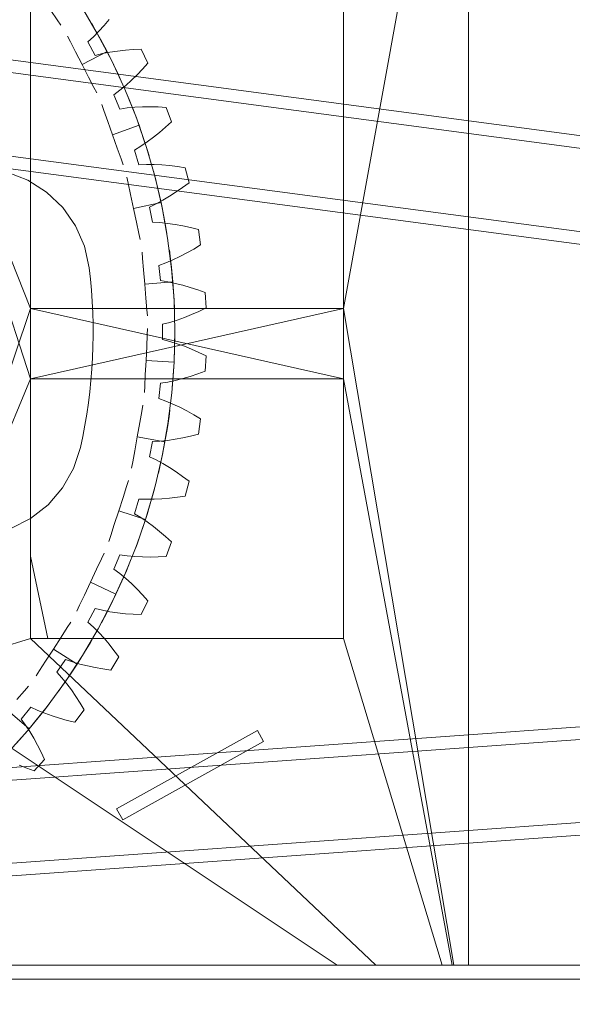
# Model space of a CAD drawing. Header units: millimetres. Extents: x -2233 to 61924, y -68080 to 6847.
# Tile 826 of 1056: x 25543 to 25896, y 1295 to 1925. Entities that reach past the tile are written whole.
import ezdxf

# ---------------------------------------------------------------- set-up
doc = ezdxf.new("R2010")
doc.units = ezdxf.units.MM
for name, color, linetype, lineweight in [('COTAS_P', 1, 'Continuous', 0), ('lateral_briquetadora', 7, 'Continuous', 0), ('lateral_C05', 7, 'Continuous', 0)]:
    doc.layers.add(name, color=color, linetype=linetype, lineweight=lineweight)
doc.dimstyles.new('R19_100', dxfattribs={"dimtxt": 250, "dimasz": 150, "dimexe": 150, "dimexo": 80, "dimgap": 100, "dimtad": 1, "dimtih": 1, "dimtoh": 1, "dimdsep": 46, "dimcen": 0.09, "dimadec": 0, "dimazin": 0, "dimtfac": 1, "dimtdec": 4, "dimtofl": 0, "dimtmove": 0, "dimatfit": 3, "dimfxl": 1, "dimtolj": 1, "dimtzin": 0, "dimarcsym": 0})

# ---------------------------------------------------------------- blocks, each defined once
blk = doc.blocks.new('DIM_R28_7')
at = {"layer": 'COTAS_P'}
for p, q in [((24250.07, 2141), (24400.07, 2186)), ((26750.07, 2141), (26600.07, 2186)), ((24250.07, 1241), (24250.07, 2141)), ((24250.07, 2141), (26750.07, 2141)), ((24250.07, 2141), (24400.07, 2096)), ((26750.07, 2141), (26600.07, 2096)), ((26750.07, 1241), (26750.07, 2141))]:
    blk.add_line(p, q, dxfattribs=at)
blk.add_text('2500 P', height=250, dxfattribs=at).set_placement((25500.07, 2241))

msp = doc.modelspace()

# ---------------------------------------------------------------- linework, layer by layer
at = {"layer": 'lateral_briquetadora'}
for p, q in [((25750.067, 1740), (25830.067, 2180)), ((25830.067, 1320), (25830.067, 2180)), ((26245.072, 1804.947), (24498.76, 2036.782)), ((26244.019, 1797.017), (24497.707, 2028.852)), ((26237.044, 1744.478), (24490.733, 1976.313)), ((26235.991, 1736.548), (24489.68, 1968.382)), ((25470.067, 1940), (25550.067, 1740)), ((25470.067, 1940), (25550.067, 1695)), ((25550.067, 1940), (25550.067, 1740)), ((25750.067, 1940), (25750.067, 1740)), ((25562.987, 1930.494), (25567.145, 1924.485)), ((25582.619, 1933.013), (25592.728, 1915.903)), ((25567.145, 1924.485), (25569.453, 1921.151)), ((25591.173, 1918.668), (25589.15, 1922.188)), ((25597.017, 1920.903), (25593.694, 1917.249)), ((25600.239, 1924.725), (25597.017, 1920.903)), ((25575.467, 1910.601), (25573.614, 1914.208)), ((25593.694, 1917.249), (25590.261, 1913.78)), ((25594.723, 1912.278), (25591.173, 1918.668)), ((25592.728, 1915.903), (25601.957, 1898.302)), ((25578.806, 1904.101), (25575.467, 1910.601)), ((25590.261, 1913.78), (25586.707, 1910.521)), ((25586.707, 1910.521), (25591.35, 1901.835)), ((25598.98, 1904.221), (25594.723, 1912.278)), ((25582.969, 1895.996), (25578.806, 1904.101)), ((25582.969, 1895.996), (25598.98, 1904.221)), ((25591.35, 1901.835), (25596.034, 1902.98)), ((25596.034, 1902.98), (25600.826, 1903.907)), ((25598.98, 1904.221), (25603.05, 1896.066)), ((25600.826, 1903.907), (25605.71, 1904.64)), ((25605.71, 1904.64), (25610.677, 1905.196)), ((25610.677, 1905.196), (25615.719, 1905.583)), ((25615.719, 1905.583), (25620.828, 1905.811)), ((25620.828, 1905.811), (25625.045, 1896.897)), ((25582.969, 1895.996), (25587.132, 1887.891)), ((25601.957, 1898.302), (25610.283, 1880.257)), ((25603.05, 1896.066), (25606.176, 1889.459)), ((25625.045, 1896.897), (25621.627, 1893.091)), ((25606.176, 1889.459), (25607.859, 1885.765)), ((25618.129, 1889.44), (25614.549, 1885.953)), ((25621.627, 1893.091), (25618.129, 1889.44)), ((25587.132, 1887.891), (25590.471, 1881.392)), ((25614.549, 1885.953), (25610.883, 1882.642)), ((25590.471, 1881.392), (25592.323, 1877.785)), ((25607.127, 1879.526), (25603.27, 1876.632)), ((25603.27, 1876.632), (25607.039, 1867.532)), ((25610.883, 1882.642), (25607.127, 1879.526)), ((25610.283, 1880.257), (25617.685, 1861.813)), ((25596.909, 1866.54), (25595.543, 1870.358)), ((25613.533, 1872.488), (25611.987, 1876.241)), ((25616.219, 1865.689), (25613.533, 1872.488)), ((25599.371, 1859.66), (25596.909, 1866.54)), ((25607.039, 1867.532), (25611.813, 1868.213)), ((25611.813, 1868.213), (25616.673, 1868.665)), ((25619.388, 1857.145), (25616.219, 1865.689)), ((25616.673, 1868.665), (25621.606, 1868.916)), ((25621.606, 1868.916), (25626.603, 1868.982)), ((25626.603, 1868.982), (25631.658, 1868.874)), ((25631.658, 1868.874), (25636.766, 1868.6)), ((25636.766, 1868.6), (25640.088, 1859.315)), ((25602.44, 1851.081), (25599.371, 1859.66)), ((25617.685, 1861.813), (25624.142, 1843.018)), ((25640.088, 1859.315), (25636.313, 1855.863)), ((25602.44, 1851.081), (25619.388, 1857.145)), ((25619.388, 1857.145), (25622.358, 1848.53)), ((25632.475, 1852.572), (25628.57, 1849.453)), ((25636.313, 1855.863), (25632.475, 1852.572)), ((25602.44, 1851.081), (25605.51, 1842.502)), ((25624.597, 1846.517), (25620.554, 1843.784)), ((25622.358, 1848.53), (25624.596, 1841.571)), ((25628.57, 1849.453), (25624.597, 1846.517)), ((25605.51, 1842.502), (25607.972, 1835.622)), ((25620.554, 1843.784), (25616.432, 1841.282)), ((25616.432, 1841.282), (25619.291, 1831.857)), ((25624.142, 1843.018), (25629.64, 1823.92)), ((25624.596, 1841.571), (25625.782, 1837.688)), ((25607.972, 1835.622), (25609.338, 1831.804)), ((25535.077, 1827.104), (25548.328, 1821.965)), ((25619.291, 1831.857), (25624.108, 1832.066)), ((25624.108, 1832.066), (25628.989, 1832.04)), ((25629.675, 1823.784), (25628.632, 1827.708)), ((25628.989, 1832.04), (25633.923, 1831.806)), ((25633.923, 1831.806), (25638.903, 1831.382)), ((25638.903, 1831.382), (25643.923, 1830.778)), ((25643.923, 1830.778), (25648.979, 1830.005)), ((25648.979, 1830.005), (25651.375, 1820.439)), ((25548.328, 1821.965), (25560.322, 1814.34)), ((25612.417, 1820.057), (25611.56, 1824.021)), ((25613.959, 1812.915), (25612.417, 1820.057)), ((25629.64, 1823.92), (25634.163, 1804.568)), ((25631.45, 1816.693), (25629.675, 1823.784)), ((25651.375, 1820.439), (25647.28, 1817.374)), ((25560.322, 1814.34), (25570.598, 1804.521)), ((25633.477, 1807.809), (25631.45, 1816.693)), ((25643.137, 1814.475), (25638.946, 1811.754)), ((25647.28, 1817.374), (25643.137, 1814.475)), ((25615.883, 1804.008), (25613.959, 1812.915)), ((25615.883, 1804.008), (25633.477, 1807.809)), ((25634.705, 1809.222), (25630.412, 1806.898)), ((25633.477, 1807.809), (25635.297, 1798.879)), ((25638.946, 1811.754), (25634.705, 1809.222)), ((25570.598, 1804.521), (25578.76, 1792.887)), ((25615.883, 1804.008), (25617.806, 1795.102)), ((25630.412, 1806.898), (25626.065, 1804.812)), ((25626.065, 1804.812), (25627.987, 1795.152)), ((25634.163, 1804.568), (25637.7, 1785.011)), ((25617.806, 1795.102), (25619.349, 1787.96)), ((25627.987, 1795.152), (25632.802, 1794.888)), ((25632.802, 1794.888), (25637.656, 1794.384)), ((25635.297, 1798.879), (25636.607, 1791.688)), ((25578.76, 1792.887), (25584.496, 1779.883)), ((25636.607, 1791.688), (25637.276, 1787.684)), ((25637.656, 1794.384), (25642.543, 1793.667)), ((25642.543, 1793.667), (25647.457, 1792.757)), ((25647.457, 1792.757), (25652.394, 1791.664)), ((25652.394, 1791.664), (25657.35, 1790.399)), ((25657.35, 1790.399), (25658.797, 1780.645)), ((25619.349, 1787.96), (25620.205, 1783.996)), ((25637.7, 1785.011), (25640.242, 1765.301)), ((25584.496, 1779.883), (25587.585, 1766.01)), ((25621.724, 1771.948), (25621.393, 1775.989)), ((25639.321, 1773.39), (25638.8, 1777.416)), ((25654.422, 1777.995), (25650.015, 1775.517)), ((25658.797, 1780.645), (25654.422, 1777.995)), ((25622.321, 1764.665), (25621.724, 1771.948)), ((25641.108, 1771.115), (25636.608, 1769.223)), ((25640.155, 1766.128), (25639.321, 1773.39)), ((25645.576, 1773.219), (25641.108, 1771.115)), ((25650.015, 1775.517), (25645.576, 1773.219)), ((25587.585, 1766.01), (25588.38, 1758.829)), ((25623.066, 1755.584), (25622.321, 1764.665)), ((25636.608, 1769.223), (25632.078, 1767.573)), ((25632.078, 1767.573), (25633.043, 1757.771)), ((25641.006, 1757.055), (25640.155, 1766.128)), ((25640.242, 1765.301), (25641.782, 1745.487)), ((25588.38, 1758.829), (25589.023, 1751.633)), ((25623.066, 1755.584), (25641.006, 1757.055)), ((25633.043, 1757.771), (25637.809, 1757.037)), ((25637.809, 1757.037), (25642.591, 1756.059)), ((25641.006, 1757.055), (25641.645, 1747.964)), ((25589.023, 1751.633), (25589.512, 1744.425)), ((25623.066, 1755.584), (25623.81, 1746.503)), ((25642.591, 1756.059), (25647.384, 1754.867)), ((25647.384, 1754.867), (25652.185, 1753.48)), ((25652.185, 1753.48), (25656.991, 1751.909)), ((25656.991, 1751.909), (25661.799, 1750.164)), ((25589.512, 1744.425), (25589.848, 1737.208)), ((25623.81, 1746.503), (25624.407, 1739.221)), ((25641.645, 1747.964), (25642.005, 1740.664)), ((25641.782, 1745.487), (25642.317, 1725.621)), ((25661.799, 1750.164), (25662.283, 1740.314)), ((25470.067, 1504), (25550.067, 1740)), ((25550.067, 1740), (25550.067, 1695)), ((25750.067, 1695), (25550.067, 1740)), ((25750.067, 1740), (25550.067, 1740)), ((25750.067, 1740), (25550.067, 1695)), ((25624.407, 1739.221), (25624.739, 1735.179)), ((25642.005, 1740.664), (25642.146, 1736.607)), ((25657.669, 1738.107), (25653.04, 1736.072)), ((25662.283, 1740.314), (25657.669, 1738.107)), ((25750.067, 1740), (25750.067, 1695)), ((25820.656, 1320), (25750.067, 1740)), ((25589.848, 1737.208), (25590.031, 1729.985)), ((25643.745, 1732.564), (25639.082, 1731.123)), ((25648.398, 1734.22), (25643.745, 1732.564)), ((25653.04, 1736.072), (25648.398, 1734.22)), ((25590.031, 1729.985), (25590.06, 1722.76)), ((25624.672, 1723.035), (25624.871, 1727.085)), ((25639.082, 1731.123), (25634.411, 1729.925)), ((25634.411, 1729.925), (25634.411, 1720.075)), ((25642.317, 1725.621), (25641.845, 1705.753)), ((25642.307, 1722.168), (25642.316, 1726.228)), ((25590.06, 1722.76), (25589.936, 1715.537)), ((25624.314, 1715.737), (25624.672, 1723.035)), ((25634.411, 1720.075), (25639.082, 1718.877)), ((25642.186, 1714.86), (25642.307, 1722.168)), ((25589.936, 1715.537), (25589.658, 1708.317)), ((25623.867, 1706.636), (25624.314, 1715.737)), ((25639.082, 1718.877), (25643.745, 1717.436)), ((25641.845, 1705.753), (25642.186, 1714.86)), ((25643.745, 1717.436), (25648.398, 1715.78)), ((25648.398, 1715.78), (25653.04, 1713.928)), ((25653.04, 1713.928), (25657.669, 1711.893)), ((25589.658, 1708.317), (25589.227, 1701.105)), ((25623.867, 1706.636), (25623.42, 1697.536)), ((25623.867, 1706.636), (25641.845, 1705.753)), ((25657.669, 1711.893), (25662.283, 1709.686)), ((25662.283, 1709.686), (25661.799, 1699.836)), ((25589.227, 1701.105), (25588.642, 1693.904)), ((25641.845, 1705.753), (25640.367, 1685.935)), ((25641.845, 1705.753), (25641.292, 1696.657)), ((25550.067, 1695), (25470.067, 1504)), ((25550.067, 1695), (25550.067, 1581.667)), ((25550.067, 1529), (25550.067, 1695)), ((25550.067, 1695), (25750.067, 1695)), ((25588.642, 1693.904), (25587.905, 1686.717)), ((25623.42, 1697.536), (25623.061, 1690.238)), ((25642.591, 1693.941), (25637.809, 1692.963)), ((25641.292, 1696.657), (25640.696, 1689.371)), ((25647.384, 1695.133), (25642.591, 1693.941)), ((25652.185, 1696.52), (25647.384, 1695.133)), ((25656.991, 1698.091), (25652.185, 1696.52)), ((25661.799, 1699.836), (25656.991, 1698.091)), ((25750.067, 1695), (25750.067, 1529)), ((25819.673, 1320), (25750.067, 1695)), ((25623.061, 1690.238), (25622.862, 1686.188)), ((25633.043, 1692.229), (25632.078, 1682.427)), ((25637.809, 1692.963), (25633.043, 1692.229)), ((25640.696, 1689.371), (25640.306, 1685.331)), ((25587.905, 1686.717), (25587.016, 1679.547)), ((25632.078, 1682.427), (25636.608, 1680.777)), ((25640.367, 1685.935), (25637.888, 1666.216)), ((25587.016, 1679.547), (25585.974, 1672.397)), ((25621.211, 1674.156), (25621.937, 1678.146)), ((25636.608, 1680.777), (25641.108, 1678.885)), ((25638.582, 1670.995), (25639.12, 1675.019)), ((25641.108, 1678.885), (25645.576, 1676.781)), ((25645.576, 1676.781), (25650.015, 1674.483)), ((25585.974, 1672.397), (25584.78, 1665.272)), ((25619.903, 1666.967), (25621.211, 1674.156)), ((25637.508, 1663.765), (25638.582, 1670.995)), ((25650.015, 1674.483), (25654.422, 1672.005)), ((25654.422, 1672.005), (25658.797, 1669.355)), ((25658.797, 1669.355), (25657.35, 1659.601)), ((25584.78, 1665.272), (25583.435, 1658.173)), ((25618.272, 1658.003), (25619.903, 1666.967)), ((25637.888, 1666.216), (25634.413, 1646.649)), ((25635.981, 1654.781), (25637.508, 1663.765)), ((25583.435, 1658.173), (25581.94, 1651.105)), ((25618.272, 1658.003), (25616.641, 1649.039)), ((25618.272, 1658.003), (25635.981, 1654.781)), ((25642.543, 1656.333), (25637.656, 1655.616)), ((25647.457, 1657.243), (25642.543, 1656.333)), ((25652.394, 1658.336), (25647.457, 1657.243)), ((25657.35, 1659.601), (25652.394, 1658.336)), ((25581.94, 1651.105), (25577.506, 1637.602)), ((25627.987, 1654.848), (25626.065, 1645.188)), ((25632.802, 1655.112), (25627.987, 1654.848)), ((25637.656, 1655.616), (25632.802, 1655.112)), ((25635.981, 1654.781), (25634.246, 1645.834)), ((25616.641, 1649.039), (25615.333, 1641.85)), ((25626.065, 1645.188), (25630.412, 1643.102)), ((25634.413, 1646.649), (25629.951, 1627.283)), ((25634.246, 1645.834), (25632.704, 1638.689)), ((25577.506, 1637.602), (25570.523, 1625.223)), ((25615.333, 1641.85), (25614.607, 1637.86)), ((25630.412, 1643.102), (25634.705, 1640.778)), ((25632.704, 1638.689), (25631.79, 1634.734)), ((25634.705, 1640.778), (25638.946, 1638.246)), ((25638.946, 1638.246), (25643.137, 1635.525)), ((25643.137, 1635.525), (25647.28, 1632.626)), ((25647.28, 1632.626), (25651.375, 1629.561)), ((25570.523, 1625.223), (25561.26, 1614.444)), ((25609.164, 1619.191), (25611.399, 1626.147)), ((25611.399, 1626.147), (25612.64, 1630.008)), ((25629.951, 1627.283), (25624.514, 1608.168)), ((25628.209, 1620.746), (25629.268, 1624.665)), ((25651.375, 1629.561), (25648.979, 1619.995)), ((25606.377, 1610.516), (25609.164, 1619.191)), ((25626.201, 1613.717), (25628.209, 1620.746)), ((25638.903, 1618.618), (25633.923, 1618.194)), ((25643.923, 1619.222), (25638.903, 1618.618)), ((25648.979, 1619.995), (25643.923, 1619.222)), ((25561.26, 1614.444), (25550.071, 1605.68)), ((25619.291, 1618.143), (25616.432, 1608.718)), ((25624.108, 1617.934), (25619.291, 1618.143)), ((25623.514, 1605.01), (25626.201, 1613.717)), ((25628.989, 1617.96), (25624.108, 1617.934)), ((25633.923, 1618.194), (25628.989, 1617.96)), ((25550.071, 1605.68), (25537.388, 1599.267)), ((25606.377, 1610.516), (25603.59, 1601.841)), ((25606.377, 1610.516), (25623.514, 1605.01)), ((25616.432, 1608.718), (25620.554, 1606.216)), ((25624.514, 1608.168), (25618.116, 1589.352)), ((25620.554, 1606.216), (25624.597, 1603.483)), ((25603.59, 1601.841), (25601.354, 1594.884)), ((25623.514, 1605.01), (25620.626, 1596.366)), ((25624.597, 1603.483), (25628.57, 1600.547)), ((25628.57, 1600.547), (25632.475, 1597.428)), ((25601.354, 1594.884), (25600.114, 1591.024)), ((25620.626, 1596.366), (25618.164, 1589.483)), ((25632.475, 1597.428), (25636.313, 1594.137)), ((25636.313, 1594.137), (25640.088, 1590.685)), ((25618.116, 1589.352), (25610.773, 1570.885)), ((25618.164, 1589.483), (25616.742, 1585.681)), ((25640.088, 1590.685), (25636.766, 1581.4)), ((25550.067, 1581.667), (25550.067, 1529)), ((25561.091, 1529), (25550.067, 1581.667)), ((25595.405, 1579.83), (25597.139, 1583.495)), ((25607.039, 1582.468), (25603.27, 1573.368)), ((25611.813, 1581.787), (25607.039, 1582.468)), ((25616.673, 1581.335), (25611.813, 1581.787)), ((25621.606, 1581.084), (25616.673, 1581.335)), ((25626.603, 1581.018), (25621.606, 1581.084)), ((25631.658, 1581.126), (25626.603, 1581.018)), ((25636.766, 1581.4), (25631.658, 1581.126)), ((25592.281, 1573.224), (25595.405, 1579.83)), ((25611.366, 1572.28), (25612.927, 1576.028)), ((25588.385, 1564.988), (25592.281, 1573.224)), ((25610.773, 1570.885), (25602.504, 1552.813)), ((25603.27, 1573.368), (25607.127, 1570.474)), ((25607.127, 1570.474), (25610.883, 1567.358)), ((25608.458, 1565.574), (25611.366, 1572.28)), ((25588.385, 1564.988), (25584.49, 1556.751)), ((25588.385, 1564.988), (25604.657, 1557.292)), ((25604.657, 1557.292), (25608.458, 1565.574)), ((25610.883, 1567.358), (25614.549, 1564.047)), ((25614.549, 1564.047), (25618.129, 1560.56)), ((25584.49, 1556.751), (25581.366, 1550.145)), ((25604.657, 1557.292), (25600.666, 1549.099)), ((25618.129, 1560.56), (25621.627, 1556.909)), ((25621.627, 1556.909), (25625.045, 1553.103)), ((25581.366, 1550.145), (25579.632, 1546.48)), ((25602.504, 1552.813), (25593.331, 1535.184)), ((25600.666, 1549.099), (25597.327, 1542.596)), ((25625.045, 1553.103), (25620.828, 1544.189)), ((25591.35, 1548.165), (25586.707, 1539.479)), ((25596.034, 1547.02), (25591.35, 1548.165)), ((25600.826, 1546.093), (25596.034, 1547.02)), ((25605.71, 1545.36), (25600.826, 1546.093)), ((25610.677, 1544.804), (25605.71, 1545.36)), ((25615.719, 1544.417), (25610.677, 1544.804)), ((25620.828, 1544.189), (25615.719, 1544.417)), ((25573.502, 1535.996), (25575.7, 1539.404)), ((25586.707, 1539.479), (25590.261, 1536.22)), ((25597.327, 1542.596), (25595.42, 1539.012)), ((25569.543, 1529.855), (25573.502, 1535.996)), ((25593.331, 1535.184), (25583.276, 1518.041)), ((25590.261, 1536.22), (25593.694, 1532.751)), ((25593.694, 1532.751), (25597.017, 1529.097)), ((25550.067, 1529), (25470.067, 1504)), ((25561.091, 1529), (25550.067, 1529)), ((25550.067, 1529), (25750.067, 1529)), ((25550.067, 1529), (25770.898, 1320)), ((25750.067, 1529), (25561.091, 1529)), ((25564.605, 1522.197), (25569.543, 1529.855)), ((25584.582, 1520.159), (25588.341, 1526.428)), ((25588.341, 1526.428), (25590.378, 1529.94)), ((25597.017, 1529.097), (25600.239, 1525.275)), ((25600.239, 1525.275), (25603.362, 1521.299)), ((25750.067, 1529), (25813.162, 1320)), ((25564.605, 1522.197), (25559.668, 1514.539)), ((25564.605, 1522.197), (25579.733, 1512.443)), ((25583.276, 1518.041), (25572.366, 1501.43)), ((25579.733, 1512.443), (25584.582, 1520.159)), ((25603.362, 1521.299), (25606.39, 1517.177)), ((25559.668, 1514.539), (25555.708, 1508.398)), ((25572.373, 1515.565), (25566.901, 1507.376)), ((25576.923, 1513.966), (25572.373, 1515.565)), ((25579.733, 1512.443), (25574.706, 1504.842)), ((25581.601, 1512.574), (25576.923, 1513.966)), ((25586.39, 1511.366), (25581.601, 1512.574)), ((25591.278, 1510.326), (25586.39, 1511.366)), ((25606.39, 1517.177), (25601.32, 1508.719)), ((25555.708, 1508.398), (25553.511, 1504.99)), ((25566.901, 1507.376), (25570.119, 1503.784)), ((25596.258, 1509.446), (25591.278, 1510.326)), ((25601.32, 1508.719), (25596.258, 1509.446)), ((25470.067, 1504), (25746.067, 1320)), ((25572.366, 1501.43), (25560.629, 1485.393)), ((25570.547, 1498.831), (25568.19, 1495.526)), ((25570.119, 1503.784), (25573.196, 1499.995)), ((25574.706, 1504.842), (25570.547, 1498.831)), ((25573.196, 1499.995), (25576.145, 1496.033)), ((24471.62, 1369.773), (26228.731, 1495.911)), ((25541.338, 1489.824), (25546.065, 1495.396)), ((25546.065, 1495.396), (25548.689, 1498.488)), ((25576.145, 1496.033), (25578.976, 1491.914)), ((24472.193, 1361.793), (26229.304, 1487.931)), ((25559.529, 1483.973), (25562.006, 1487.189)), ((25578.976, 1491.914), (25581.694, 1487.651)), ((25581.694, 1487.651), (25584.304, 1483.252)), ((25535.443, 1482.877), (25549.169, 1471.231)), ((25550.293, 1484.982), (25544.045, 1477.368)), ((25560.629, 1485.393), (25548.095, 1469.971)), ((25554.664, 1482.945), (25550.293, 1484.982)), ((25559.183, 1481.101), (25554.664, 1482.945)), ((25554.983, 1478.248), (25559.529, 1483.973)), ((25563.831, 1479.429), (25559.183, 1481.101)), ((25584.304, 1483.252), (25578.43, 1475.331)), ((25544.045, 1477.368), (25546.895, 1473.479)), ((25546.895, 1473.479), (25549.585, 1469.406)), ((25549.169, 1471.231), (25554.983, 1478.248)), ((25568.594, 1477.915), (25563.831, 1479.429)), ((25573.463, 1476.552), (25568.594, 1477.915)), ((25578.43, 1475.331), (25573.463, 1476.552)), ((25548.095, 1469.971), (25534.795, 1455.203)), ((25549.169, 1471.231), (25543.193, 1464.351)), ((25549.585, 1469.406), (25552.132, 1465.174)), ((25605.067, 1420), (25695.067, 1470)), ((25695.067, 1470), (25699.067, 1463)), ((25543.193, 1464.351), (25538.285, 1458.934)), ((25552.132, 1465.174), (25554.546, 1460.798)), ((25699.067, 1463), (25609.067, 1413)), ((25554.546, 1460.798), (25556.833, 1456.289)), ((25556.833, 1456.289), (25558.999, 1451.655)), ((25558.999, 1451.655), (25552.377, 1444.348)), ((25547.553, 1446.05), (25542.841, 1447.884)), ((25552.377, 1444.348), (25547.553, 1446.05)), ((24475.988, 1308.929), (26233.099, 1435.067)), ((24476.561, 1300.95), (26233.672, 1427.088)), ((25609.067, 1413), (25605.067, 1420)), ((23750.067, 1320), (25950.067, 1320)), ((23870.067, 1320), (25830.067, 1320)), ((25746.067, 1320), (24243.401, 1320)), ((25456.734, 1320), (25746.067, 1320)), ((25746.067, 1320), (25770.898, 1320)), ((25770.898, 1320), (25813.162, 1320)), ((25813.162, 1320), (25819.673, 1320)), ((25819.673, 1320), (25820.656, 1320)), ((25820.656, 1320), (25830.067, 1320))]:
    msp.add_line(p, q, dxfattribs=at)
at = {"layer": 'lateral_C05'}
msp.add_line((24310.067, 1311), (26690.067, 1311), dxfattribs=at)

# ---------------------------------------------------------------- dimensions: what is measured, and where the dimension line sits
at = {"layer": 'COTAS_P'}
dim = msp.add_aligned_dim(p1=(24250.067, 1241), p2=(26750.067, 1241), distance=900, text='<> P', dimstyle='R19_100', dxfattribs=at)
dim.commit()
dim.dimension.update_dxf_attribs({"geometry": 'DIM_R28_7', "text_midpoint": (25500.067, 2141)})

doc.saveas('drawing.dxf')
